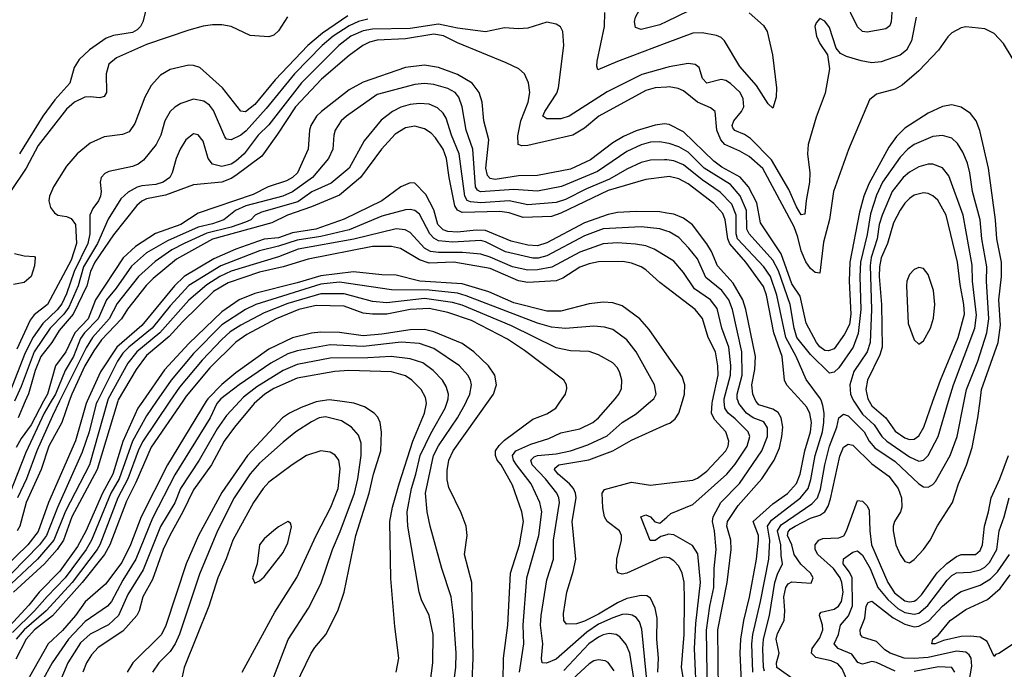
# Model space of a CAD drawing. Header units: inches. Extents: x 884549 to 1028252, y 526810 to 653624.
# Tile 619 of 656: x 967251 to 971433, y 568862 to 571619. Entities that reach past the tile are written whole.
import ezdxf

# ---------------------------------------------------------------- set-up
doc = ezdxf.new("R2010")
doc.units = ezdxf.units.IN
doc.header["$MEASUREMENT"] = 0
for name, color, linetype in [('A9566', 7, 'Continuous'), ('A9567', 7, 'Continuous'), ('A9576', 7, 'Continuous'), ('A9577', 7, 'Continuous')]:
    doc.layers.add(name, color=color, linetype=linetype)

msp = doc.modelspace()

# ---------------------------------------------------------------- linework, layer by layer
at = {"layer": 'A9566', "color": 5}
for points, elevation in [([(967581.5, 570000), (967576.5, 569990), (967546.6, 569870), (967516.5, 569783.5), (967411.6, 569548.4), (967365.2, 569430), (967334.9, 569390), (967094.3, 569145.7)], 2440), ([(967537.8, 570000), (967533.3, 569990), (967488.4, 569831.6), (967374, 569570), (967330, 569447.7), (967286.3, 569390), (967182.6, 569290)], 2420), ([(968043.9, 570000), (967878.5, 569730), (967766.8, 569510), (967721.8, 569390), (967684.9, 569315.1), (967616.2, 569223.8), (967530, 569147.9), (967488.8, 569091.2), (967432.9, 569027.1), (967372.6, 568970), (967292.7, 568830), (967190, 568670.3)], 2620), ([(967773.8, 570000), (967752.8, 569970), (967689.8, 569829.8), (967646.3, 569690), (967603.1, 569610), (967531.9, 569448.1), (967497.2, 569382.8), (967421.7, 569278.3), (967333.6, 569190), (967290, 569134.8), (967191.9, 569028.1)], 2520), ([(967385.5, 570000), (967354.9, 569950), (967276.9, 569783.1), (967210, 569610)], 2340), ([(967624.4, 570000), (967547.6, 569730), (967446.4, 569533.6), (967395.9, 569410), (967327.1, 569330), (967214.5, 569225.5)], 2460), ([(967832.7, 570000), (967790, 569938.6), (967730, 569830.8), (967673.4, 569670), (967638.5, 569610), (967556.5, 569410), (967534.3, 569370), (967445, 569250), (967368.1, 569171.9), (967314.6, 569110), (967220.9, 569019.1)], 2540), ([(967668.2, 570000), (967580.4, 569710), (967472.5, 569510), (967437.4, 569410), (967411.1, 569370), (967357, 569310), (967225, 569190)], 2480), ([(967944.2, 570000), (967810, 569805.5), (967745.2, 569654.8), (967704.4, 569575.6), (967634, 569390), (967611.4, 569350), (967516.4, 569230), (967390.8, 569089.2), (967314.1, 569030), (967279.2, 568990), (967234.8, 568905.2)], 2580), ([(967353.1, 570000), (967299.9, 569900.1), (967257.5, 569842.5), (967235.8, 569804.2)], 2320), ([(967889.5, 570000), (967772.9, 569827.1), (967754.8, 569790), (967710, 569670), (967667.5, 569590), (967592, 569390), (967580.7, 569370), (967473.6, 569230), (967364.1, 569110), (967269.8, 569030), (967236.1, 568990)], 2560), ([(968186, 570000), (968130, 569940.1), (968090, 569882.4), (968014, 569750), (967934.8, 569630), (967910, 569568.8), (967850, 569468.1), (967776, 569284), (967710, 569180.4), (967671.3, 569090), (967628.4, 569051.6), (967550, 569011.4), (967510, 568974.7), (967456.5, 568890), (967418.5, 568801.5), (967402, 568778), (967316.7, 568690), (967290, 568651), (967237.7, 568530)], 2660), ([(967461.7, 570000), (967430, 569909.9), (967375.6, 569810), (967342.4, 569710), (967279.1, 569570), (967251.9, 569470), (967241.1, 569450)], 2380), ([(967420.6, 570000), (967390, 569938.5), (967324.4, 569790), (967279.9, 569670), (967242.6, 569590)], 2360), ([(968097.4, 570000), (968088.9, 569990), (968060.1, 569930), (967910, 569687.3), (967815.7, 569504.3), (967745.3, 569330), (967690, 569241.1), (967640.6, 569150), (967624.5, 569130), (967530, 569064.8), (967459, 568990), (967389.1, 568890), (967346, 568810), (967270, 568712), (967243, 568670)], 2640), ([(967275.1, 570000), (967244.3, 569930)], 2280), ([(968258.3, 570000), (968246.9, 569990), (968163.2, 569890), (968119.5, 569830), (968065.5, 569730), (967990, 569624.3), (967944.4, 569530), (967890, 569433.3), (967860.1, 569370), (967816, 569244), (967773.7, 569170), (967758.1, 569110), (967748.2, 569090), (967690, 569024.5), (967585.1, 568954.9), (967556.5, 568923.5), (967534.7, 568890), (967519.7, 568850)], 2680), ([(968528, 570000), (968510, 569997.2), (968446.4, 569973.6), (968396.8, 569950), (968367.6, 569930), (968218.7, 569770), (968110, 569612.1), (968010.7, 569430), (967958.5, 569310), (967871.4, 569048.6), (967854.2, 569010), (967731.3, 568890), (967707.3, 568850)], 2720), ([(968401.2, 568750), (968489.5, 568930.5), (968504.8, 568955.2), (968551.2, 569010), (968602.5, 569110), (968629.3, 569190), (968679.5, 569430), (968735.7, 569610), (968754.2, 569690), (968784.9, 569790), (968788.6, 569868.6), (968782.7, 569910), (968772.4, 569932.4), (968757.3, 569950), (968716.3, 569976.3), (968670, 569992.2), (968610.8, 570000)], 2720), ([(968849.7, 568850), (968862.2, 568910), (968844.4, 569044.4), (968828, 569248), (968823.3, 569490), (968834.8, 569550), (968862.9, 569650), (968921, 569830), (968970.3, 569950), (968978.7, 569990), (968977.3, 570000)], 2680), ([(968989.8, 568769.8), (969005.5, 568890), (969007.2, 569010), (968989.9, 569089.9), (968957.6, 569157.6), (968948.1, 569190), (968899.9, 569470), (968896.4, 569530), (968914.9, 569630), (968934.1, 569690), (968952.3, 569770), (968996.8, 569863.2), (969058.8, 569970), (969067.8, 570000)], 2660), ([(969079.9, 568690), (969103.3, 568870), (969105.7, 568930), (969093.2, 569090), (969083.7, 569170), (969044.1, 569290), (968994, 569470), (968982.3, 569530), (968974.2, 569610), (969008.4, 569770), (969030, 569810.6), (969111.1, 569928.9), (969144.8, 569990), (969149.4, 570000)], 2640), ([(969172.3, 568810), (969176.8, 568910), (969172, 569230), (969139.9, 569350), (969151.4, 569430), (969147.1, 569470), (969125.9, 569525.9), (969073.7, 569633.7), (969066.5, 569666.5), (969066.3, 569706.3), (969074.5, 569750), (969091.6, 569790), (969242.4, 570000)], 2620), ([(969304.4, 568810), (969306.1, 568910), (969324.6, 569050), (969335.8, 569270), (969374.2, 569390), (969390.8, 569490), (969383.8, 569530), (969344, 569644), (969296, 569730), (969279.6, 569750), (969271.9, 569770), (969272.3, 569790), (969287.2, 569812.8), (969310, 569835.2), (969430, 569923.5), (969490, 569946.8), (969527.7, 569970), (969548.7, 570000)], 2580), ([(969374.6, 568850), (969392.6, 568970), (969389.3, 569050), (969404.9, 569250), (969456.4, 569430), (969469.2, 569530), (969459.9, 569570), (969424.2, 569650), (969361.6, 569730), (969348.6, 569750), (969344.6, 569770), (969358.8, 569790), (969422.2, 569817.8), (969498.6, 569841.4), (969550, 569866.5), (969630, 569883.1), (969686, 569910), (969709.9, 569930), (969771.7, 570000)], 2560), ([(969913.9, 568830), (969893.1, 569033.1), (969884.2, 569064.2), (969870, 569082.7), (969852.2, 569092.2), (969830, 569096.3), (969810, 569095.3), (969770, 569081.3), (969710, 569053.8), (969659.5, 569020.5), (969530, 568905.9), (969488.1, 568888.1), (969469.9, 568889.9), (969467.6, 568907.6), (969473.6, 568970), (969463.3, 569050), (969465.5, 569090), (969490, 569242.4), (969518.1, 569330), (969518.3, 569410), (969543.4, 569570), (969541.4, 569590), (969532.7, 569610), (969485.1, 569670), (969427.1, 569730), (969422.3, 569750), (969435.9, 569764.1), (969450, 569770.3), (969530, 569776.7), (969591.1, 569788.9), (969664.7, 569815.3), (969746.4, 569853.6), (969809.9, 569910), (969870, 569946.7), (969932.2, 570000)], 2540), ([(968330.5, 568830), (968392, 568988), (968477.8, 569122.2), (968530, 569224.6), (968579.2, 569370), (968612.9, 569447.1), (968673.2, 569610), (968687.5, 569670), (968702.1, 569770), (968701.5, 569821.5), (968690, 569856.4), (968660.3, 569890), (968617.4, 569917.4), (968550, 569934.1), (968523.6, 569930), (968490, 569913.1), (968423.8, 569870), (968370, 569826.8), (968270, 569737.7), (968230, 569691.4), (968162.6, 569590), (968091.2, 569450), (968014.5, 569265.5), (967930, 569010.9), (967911, 568970), (967890, 568937.6), (967842.2, 568890), (967815.6, 568850)], 2740), ([(969962.1, 568850), (969964.2, 568910), (969956.6, 568990), (969959, 569079), (969950, 569122.2), (969930, 569164), (969914.1, 569174.1), (969890, 569176.1), (969830, 569162.2), (969790, 569144.8), (969710, 569096.5), (969650, 569066.8), (969615.4, 569055.4), (969573.7, 569053.7), (969562.6, 569070), (969561.5, 569098.5), (969575, 569190), (969602.5, 569277.5), (969613.9, 569330), (969597.2, 569490), (969614.5, 569590), (969612.1, 569610), (969603.1, 569630), (969586.2, 569650), (969537.5, 569690), (969522.5, 569710), (969524.6, 569715.4), (969541, 569730), (969668.2, 569751.8), (969770, 569789.3), (969850, 569834.9), (970000, 569902.1)], 2520), ([(968196.5, 568850), (968335.6, 569104.4), (968428.6, 569251.4), (968510, 569430.2), (968572.8, 569550), (968603.4, 569630), (968612.8, 569712.8), (968607.2, 569750), (968591.5, 569771.5), (968570, 569783.7), (968530, 569789.8), (968470, 569769.9), (968408.1, 569730), (968310, 569656.1), (968285.1, 569630), (968243.7, 569570), (968155.9, 569410), (968128.9, 569331.1), (968093.1, 569250), (968054.1, 569130), (967950.1, 568870), (967941.3, 568830)], 2760), ([(970000, 569336.6), (969990, 569337.9), (969970, 569333.3), (969830, 569269.9), (969810, 569266.6), (969791.9, 569271.9), (969785.6, 569290), (969786.7, 569330), (969806.9, 569410), (969807.6, 569430), (969798.5, 569450), (969746.6, 569490), (969735.2, 569510), (969727.7, 569547.7), (969724.7, 569610), (969734.9, 569625.1), (969850, 569656.6), (969930, 569644.3), (970000, 569652.5)], 2480), ([(970000, 569433.6), (969974.3, 569425.7), (969950, 569409.3), (969928.5, 569408.5), (969889.7, 569510), (969910, 569517.6), (969930.4, 569510), (969948.7, 569488.7), (969970, 569482.4), (970000, 569508.3)], 2460), ([(969867.8, 568770), (969842.7, 568930), (969827.1, 568967.1), (969800.5, 569000.5), (969784.2, 569010), (969754.2, 569014.2), (969730, 569009.1), (969710, 568999), (969667.8, 568970), (969562.9, 568857.1)], 2560), ([(969776.1, 568856.1), (969750.4, 568890.4), (969737.6, 568897.6), (969710, 568903), (969690, 568898.3), (969670, 568885.8), (969599.4, 568820.6)], 2580)]:
    msp.add_lwpolyline(points, dxfattribs=dict(at, elevation=elevation))
at = {"layer": 'A9566', "color": 5, "elevation": 2780}
msp.add_lwpolyline([(968390, 569489.3), (968350, 569467.6), (968330, 569451.2), (968290, 569415.4), (968270.3, 569390), (968259.6, 569310), (968240.4, 569250), (968250, 569228), (968270, 569237.1), (968290, 569254.4), (968370, 569357.6), (968390, 569399.1), (968406.3, 569466.3), (968402, 569482)], close=True, dxfattribs=at)
at = {"layer": 'A9567', "color": 5}
for points, elevation in [([(970000, 571611.7), (969970, 571597.3), (969890, 571578), (969866.9, 571586.9), (969862.7, 571610), (969866.3, 571630), (969898.5, 571690), (969906, 571730), (969883.8, 571823.8), (969839.4, 571919.4), (969827.1, 571967.1), (969824.8, 571995.2), (969836.2, 572030), (969900.3, 572110), (969932.5, 572170), (969942.8, 572210), (969933.3, 572270), (969939.6, 572290), (969962.9, 572310), (970000, 572323.8)], 2220), ([(968730, 571622), (968690, 571612.3), (968650, 571593.5), (968583.3, 571550), (968535.8, 571510), (968418.4, 571390), (968297.5, 571242.5), (968212.7, 571147.3), (968190, 571128.7), (968150, 571109.2), (968130, 571111.8), (968122.2, 571122.2), (968074.2, 571234.2), (968056.8, 571256.8), (968033.9, 571273.9), (967990, 571282.8), (967935.7, 571264.3), (967910, 571248.8), (967890.7, 571229.3), (967867.5, 571190), (967851.2, 571130), (967830.4, 571089.6), (967777.3, 571022.7), (967753.9, 571006.1), (967730, 570996.7), (967630, 570974.7), (967613.5, 570966.5), (967597.6, 570950), (967592.8, 570930), (967597.6, 570890), (967595, 570870), (967586.2, 570850), (967561.4, 570818.6), (967549.8, 570790.2), (967549.5, 570710), (967540.7, 570670), (967482.4, 570550), (967450, 570455.8), (967430, 570413.8), (967410, 570388.6), (967349.6, 570330.4), (967307.9, 570272.1), (967274.2, 570205.8), (967210, 570039.2)], 2240), ([(968388.3, 571631.7), (968350, 571572.8), (968330, 571554.5), (968310, 571547), (968230, 571552.6), (968149.7, 571590), (968110, 571597), (968070, 571597.1), (968030, 571591.9), (967970, 571575.2), (967790, 571514.5), (967662.7, 571457.3), (967629.4, 571430.6), (967618.7, 571390), (967619.9, 571310), (967610, 571293.8), (967591.6, 571288.4), (967550, 571292.5), (967528, 571290), (967483.7, 571270), (967450, 571239.9), (967330, 571085), (967279.1, 570990), (967212.8, 570890)], 2180), ([(968644.6, 571635.4), (968537.1, 571562.9), (968475, 571510), (968335.7, 571364.3), (968250, 571259.3), (968210, 571228.5), (968190, 571230.6), (968113.3, 571330), (968016.5, 571416.5), (967990, 571425.7), (967970, 571426.7), (967890, 571408.3), (967850, 571384), (967810, 571340.8), (967782.3, 571290), (967740.4, 571179.6), (967716.1, 571143.9), (967688.2, 571131.8), (967610, 571121.6), (967550, 571094.9), (967495.7, 571050), (967450, 570997.5), (967394.8, 570910), (967378.2, 570870), (967375.8, 570850), (967381.9, 570821.9), (967399.1, 570799.1), (967412.7, 570790), (967450, 570783.8), (967470, 570775.6), (967488.1, 570750), (967492.8, 570670), (967470, 570599.4), (967370, 570410.4), (967313.4, 570366.6), (967295.7, 570344.3), (967239, 570221)], 2220), ([(967785.5, 571654.5), (967775, 571610), (967764.2, 571590), (967750, 571575.8), (967730, 571565), (967650, 571552.8), (967619.2, 571540.8), (967548, 571492), (967503.3, 571450), (967483.1, 571416.9), (967463.9, 571350), (967401, 571279), (967349.4, 571210.6), (967250, 571049.9)], 2160), ([(970000, 571520.7), (969790, 571442.3), (969706.9, 571406.9), (969701.8, 571421.8), (969703.2, 571443.2), (969735.5, 571590), (969736.9, 571650)], 2240), ([(970000, 571416.8), (969893.3, 571386.7), (969746.4, 571313.6), (969584.9, 571210), (969550, 571198.6), (969490, 571198.5), (969473.5, 571210), (969481.7, 571230), (969532.5, 571307.5), (969540.2, 571330), (969561.6, 571510), (969558.5, 571570), (969548.7, 571588.7), (969530, 571601.1), (969490, 571608.6), (969410, 571584.2), (969370, 571580.8), (969310, 571585), (969230, 571567.3), (969110, 571583.8), (969030, 571600.4), (968910, 571582.8), (968750, 571579.8), (968710, 571572.4), (968658.1, 571550), (968607.2, 571510), (968448.4, 571351.6), (968310, 571173.7), (968264.8, 571130), (968204.7, 571050), (968170, 571018.8), (968150, 571006.9), (968110, 570996.7), (968070, 571006.3), (968052.2, 571030), (968030, 571104.4), (968010, 571130.7), (967990, 571134.8), (967956.9, 571110), (967932.3, 571070), (967915.3, 571030), (967899.3, 570970), (967888.8, 570950), (967860.2, 570930), (967830, 570919.8), (967770, 570914.1), (967750, 570908.1), (967712.7, 570887.3), (967681, 570859), (967627.5, 570772.5), (967582.3, 570670), (967523, 570570), (967500.2, 570490), (967460.2, 570399.8), (967439.1, 570370), (967381.4, 570310), (967313.4, 570210), (967258, 570062), (967228.7, 570000)], 2260), ([(970000, 571333.4), (969950.1, 571329.9), (969910, 571319.2), (969711.4, 571210), (969650, 571158.8), (969600.2, 571130), (969410, 571085.4), (969384, 571084), (969367.9, 571090), (969367.1, 571127.1), (969379.4, 571190), (969411.3, 571270), (969417.9, 571310), (969412.1, 571352.1), (969395, 571390), (969370.8, 571410.8), (969317, 571437), (969110, 571520.9), (969051.5, 571551.5), (969010, 571557.4), (968890, 571538.3), (968770, 571533.1), (968736.3, 571523.7), (968708.2, 571510), (968650, 571467.6), (968532.8, 571367.2), (968422.6, 571250), (968346.7, 571133.3), (968279.3, 571040.7), (968170, 570958.6), (968150, 570945.1), (968110, 570930.2), (967990, 570918.4), (967870, 570875.4), (967790, 570859.2), (967770, 570849.5), (967749.4, 570830.6), (967650, 570706.8), (967570.3, 570590), (967551.7, 570550), (967536.1, 570490), (967478.2, 570370), (967419.7, 570300.3), (967388.1, 570250), (967340.5, 570190), (967316.6, 570130), (967288.8, 570031.2), (967275.1, 570000)], 2280), ([(970000, 571175.7), (969990, 571177.2), (969950, 571171.9), (969870, 571147.9), (969815.7, 571124.3), (969770, 571096.3), (969675.2, 571024.8), (969590, 570985.7), (969450, 570958.6), (969370, 570956.7), (969270, 570941.8), (969250, 570945.5), (969238.2, 570958.2), (969231.7, 570990), (969243.6, 571110), (969222.8, 571190), (969216.1, 571270), (969203.4, 571310), (969173, 571350), (969110, 571387.4), (969030, 571416.7), (968970, 571426), (968890, 571416.3), (968710, 571353.9), (968650, 571321.8), (968532.5, 571230), (968511.5, 571210), (968488, 571170), (968482.5, 571150), (968477.1, 571070), (968430.9, 570970), (968410, 570949.6), (968384.2, 570935.8), (968306.7, 570910), (968242.4, 570877.6), (968010, 570798.4), (967936.2, 570750), (967828.1, 570711.9), (967743.4, 570656.6), (967690.6, 570609.4), (967573.1, 570430), (967541.8, 570350), (967486, 570290), (967448, 570210), (967403.8, 570150), (967369.1, 570030), (967353.1, 570000)], 2320), ([(970000, 571096), (969970, 571101.7), (969930, 571099.2), (969890, 571087.8), (969830, 571059.6), (969705, 570975), (969551.8, 570911.8), (969450, 570892.2), (969350, 570899.3), (969208.7, 570888.7), (969195.9, 570895.9), (969186.5, 570910), (969175.6, 571070), (969147, 571150), (969130.3, 571250.3), (969116.4, 571290), (969100.5, 571310), (969070, 571327.6), (969010, 571344.5), (968970, 571348.4), (968930, 571344.3), (968770, 571302.3), (968639.4, 571210), (968616.8, 571190), (968591.1, 571150), (968585.1, 571130), (968581.1, 571070), (968562.9, 571030), (968494.2, 570950), (968410, 570888.7), (968368.2, 570870), (968212.2, 570830), (968167.6, 570810), (968118.3, 570770), (968070, 570752.5), (968010, 570738.8), (967879.5, 570680.5), (967789.4, 570630.6), (967726.1, 570573.9), (967660.4, 570479.6), (967619.6, 570430), (967585.2, 570350), (967526.3, 570290), (967510, 570265.7), (967479.3, 570190), (967443.8, 570130), (967403.9, 570030), (967385.5, 570000)], 2340), ([(970000, 571024), (969990, 571025.3), (969930, 571023.8), (969890, 571013), (969830, 570984.9), (969756.9, 570943.1), (969658, 570902), (969570, 570856.3), (969530, 570844), (969410, 570833.8), (969330, 570851.3), (969210, 570841.7), (969165.9, 570845.9), (969151.7, 570851.7), (969141.6, 570870), (969118, 571050), (969085.1, 571130), (969062.1, 571202.1), (969050, 571222.6), (969026, 571246), (968990, 571261), (968950, 571264.2), (968910, 571259.5), (968870, 571248.6), (968834.4, 571230), (968786.5, 571193.5), (968714.6, 571105.4), (968650.1, 570990), (968574, 570926), (968491.5, 570888.5), (968433, 570847), (968277.8, 570802.2), (968250.9, 570790), (968232.5, 570770), (968210, 570760), (968150, 570739.2), (968046.4, 570713.6), (967950.1, 570670), (967898, 570642), (967826.8, 570593.2), (967755.7, 570530), (967664.7, 570415.3), (967631.9, 570350), (967560.3, 570270), (967533.3, 570226.7), (967420.6, 570000)], 2360), ([(970000, 570952.3), (969910, 570941.7), (969750, 570894.9), (969550, 570797.7), (969510, 570783.6), (969390, 570780.5), (969330, 570800.2), (969290, 570805.4), (969130, 570801.5), (969110.4, 570810.4), (969099.5, 570830), (969074.7, 570950), (969064.6, 571030), (969049.3, 571070), (969017.6, 571117.6), (968998.4, 571138.4), (968970, 571156.4), (968930, 571167.4), (968890, 571159.9), (968846.5, 571133.5), (968787.9, 571070), (968698.4, 570950), (968610, 570874.8), (968490, 570824.5), (968388.3, 570790), (968322.6, 570757.4), (968070, 570688.5), (967916.8, 570603.2), (967818.4, 570521.6), (967788.8, 570491.2), (967709.7, 570390.3), (967683.8, 570350), (967599, 570261), (967565.6, 570214.4), (967528.6, 570150), (967472.2, 570030), (967461.7, 570000)], 2380), ([(970000, 570799), (969970, 570804.2), (969870, 570805.9), (969790, 570801.4), (969750, 570792), (969650, 570757), (969490, 570671.7), (969450, 570660.2), (969410, 570661.8), (969339.2, 570679.2), (969230, 570724.2), (969190, 570726.3), (969110, 570717.1), (969070, 570720.4), (969050, 570727.2), (969027.6, 570750), (969010, 570812), (968976.9, 570876.9), (968930, 570926), (968910, 570927.3), (968870, 570909.9), (968788.7, 570850), (968630, 570773), (968509.5, 570730.5), (968410, 570714.5), (968350, 570694.3), (968290, 570687.3), (968170, 570645.9), (968075.9, 570604.1), (967950, 570529.4), (967909, 570490), (967770, 570322.1), (967663.5, 570230), (967594.9, 570125.1), (967537.8, 570000)], 2420), ([(970000, 570721.9), (969970, 570731.1), (969890, 570740.1), (969730, 570731.4), (969650, 570701.6), (969490, 570617.8), (969452.6, 570607.4), (969430, 570606.7), (969314.6, 570634.6), (969230, 570676.5), (969210, 570682.1), (969090, 570675), (969030, 570681), (969010, 570692.3), (968992.9, 570710), (968950, 570793.4), (968929.2, 570809.2), (968910, 570814.2), (968890, 570812.8), (968790, 570785.9), (968650, 570727.9), (968530, 570698.6), (968430, 570683.8), (968350, 570657.7), (968270, 570637.9), (968105, 570575), (967970, 570490.8), (967890, 570405.6), (967814.6, 570310), (967714.7, 570230), (967690, 570204), (967667.1, 570170), (967581.5, 570000)], 2440), ([(970000, 570612.6), (969946.2, 570646.2), (969910, 570659.7), (969867.1, 570667.1), (969790, 570673), (969730, 570668.1), (969630, 570632.6), (969511.6, 570568.4), (969450, 570557.8), (969410, 570557), (969344.7, 570570), (969250, 570611.5), (969210, 570624.4), (969131.9, 570631.9), (969030, 570630.9), (968995.8, 570635.8), (968970.4, 570650.4), (968910, 570716.9), (968888.2, 570728.2), (968850, 570732.4), (968670, 570687.5), (968434.7, 570645.3), (968350, 570612.4), (968150, 570552.7), (968100.7, 570530), (968046.4, 570493.6), (967970, 570428.9), (967846.9, 570290), (967748.2, 570210), (967710, 570161.2), (967627.3, 570010), (967624.4, 570000)], 2460), ([(970000, 570480.8), (969970, 570503.4), (969910, 570558.1), (969890, 570570.9), (969850, 570586.3), (969813.2, 570593.2), (969710, 570591.1), (969670, 570583.4), (969630, 570569.2), (969557.5, 570522.5), (969530, 570510.9), (969410, 570503.6), (969370, 570511.2), (969250, 570562.8), (969094.5, 570590), (968990, 570586.3), (968950, 570600.7), (968868.9, 570648.9), (968830, 570656.9), (968750, 570656.3), (968476.5, 570603.5), (968370, 570570.9), (968270, 570548.5), (968137.3, 570502.7), (968074.4, 570465.6), (967942.8, 570337.2), (967885.5, 570274.5), (967790, 570194), (967745.5, 570134.5), (967670, 570006.1), (967668.2, 570000)], 2480), ([(967230, 570627.7), (967270, 570617.6), (967314.2, 570614.2), (967317.6, 570610), (967314.3, 570574.3), (967300.6, 570530), (967270, 570503.8), (967224.7, 570495.3)], 2180), ([(970000, 570197.5), (969925.1, 570305.1), (969885, 570350), (969810, 570404.6), (969770, 570417.1), (969730, 570421.2), (969670, 570413), (969550, 570382.4), (969490, 570383), (969350, 570418.4), (969244.2, 570464.2), (969130, 570498.5), (968950.3, 570510.3), (968850, 570535.4), (968790, 570536.3), (968669.4, 570549.4), (968530, 570533), (968430, 570502.2), (968250, 570457.6), (968183.3, 570430), (968110, 570379.5), (967970, 570244.4), (967866.8, 570133.2), (967773.8, 570000)], 2520), ([(969932.2, 570000), (969943.9, 570010), (969954.4, 570030), (969947.5, 570070), (969868.8, 570210), (969830, 570260.6), (969770, 570304.7), (969735, 570315), (969690, 570319.1), (969570, 570309), (969510, 570314.9), (969450, 570331.8), (969148.1, 570448.1), (969110, 570458.8), (968990, 570471.7), (968830, 570473.2), (968610, 570505.2), (968530, 570497), (968253.6, 570410), (968210, 570389.4), (968110, 570324.7), (967990, 570202.1), (967895.2, 570090), (967832.7, 570000)], 2540), ([(969771.7, 570000), (969780.5, 570010), (969796.1, 570030), (969806.5, 570053.5), (969808.7, 570090), (969800.7, 570120.7), (969790, 570142), (969770, 570162.6), (969710, 570197.5), (969670, 570211.1), (969590, 570213.9), (969530, 570226.5), (969339.5, 570319.5), (969130, 570407.2), (969090, 570418.6), (968970, 570436.6), (968810, 570418.4), (968750, 570422.8), (968630, 570455.2), (968530, 570455.3), (968390, 570415.1), (968290, 570375.8), (968190, 570323.3), (968145.8, 570294.2), (968110, 570262.3), (968026.3, 570173.7), (967930, 570060.1), (967889.5, 570000)], 2560), ([(969548.7, 570000), (969569.7, 570030), (969574.5, 570054.5), (969573.3, 570070), (969562, 570090), (969395.8, 570215.8), (969323.4, 570263.4), (969170, 570343.4), (969070, 570376.6), (968990, 570393.4), (968910, 570389.2), (968810, 570369.7), (968749.5, 570369.5), (968710, 570374), (968630, 570403.3), (968510, 570406), (968437.2, 570390), (968340.4, 570350), (968216.4, 570283.6), (968169.5, 570250.5), (968058.8, 570141.2), (967958.8, 570021.2), (967944.2, 570000)], 2580), ([(969242.4, 570000), (969263.9, 570030), (969275.9, 570070), (969268.8, 570110), (969242.8, 570150), (969180.5, 570210), (969130, 570244.5), (969010, 570294.5), (968970, 570304.9), (968910, 570303.3), (968790, 570284.1), (968710, 570277.2), (968610, 570291.2), (968530, 570292.7), (968490, 570288.9), (968410, 570269.3), (968310, 570221.6), (968170, 570120.4), (968110, 570071.4), (968050, 570010), (968043.9, 570000)], 2620), ([(969149.4, 570000), (969163.2, 570030), (969170.4, 570070), (969165.8, 570090), (969154.1, 570110), (969118.5, 570150), (969010, 570223.4), (968950, 570244.7), (968870.8, 570250.8), (968710, 570232.4), (968570, 570238.8), (968430, 570213.3), (968390, 570201), (968318.5, 570161.5), (968184, 570070), (968105.9, 570010), (968097.4, 570000)], 2640), ([(969067.8, 570000), (969070.8, 570010), (969071.8, 570030), (969063.1, 570063.1), (969046.7, 570090), (969007.2, 570130), (968963.2, 570163.2), (968910, 570180.6), (968829.6, 570189.6), (968730, 570184.1), (968570, 570183.4), (968430, 570155.8), (968370.5, 570130.5), (968258.9, 570061.1), (968202.4, 570017.6), (968186, 570000)], 2660), ([(968977.3, 570000), (968975.2, 570015.2), (968955.8, 570050), (968917, 570090), (968890, 570108.5), (968830, 570125.4), (968649.8, 570130.2), (968590, 570125.8), (968430, 570097.7), (968330, 570054.3), (968292.6, 570030), (968258.3, 570000)], 2680), ([(968610.8, 570000), (968565.9, 570005.9), (968528, 570000)], 2720)]:
    msp.add_lwpolyline(points, dxfattribs=dict(at, elevation=elevation))
at = {"layer": 'A9576', "color": 5}
for points, elevation in [([(970000, 569652.5), (970110, 569665.5), (970130, 569672.8), (970170, 569703.6), (970250, 569789), (970260.8, 569810), (970263.1, 569830), (970249.9, 569870), (970202, 569922), (970190, 569950), (970192.3, 569992.3), (970194, 570000)], 2480), ([(970000, 569902.1), (970012.4, 569907.6), (970034.6, 569925.4), (970050, 569949.1), (970065.9, 570000)], 2520), ([(970000, 569508.3), (970017.1, 569522.9), (970110, 569561.7), (970254.1, 569690), (970290, 569733.3), (970340.3, 569810), (970352.5, 569850), (970345.2, 569870), (970290, 569926), (970259.9, 569950), (970245.4, 569970), (970243.4, 570000)], 2460), ([(970172, 568752), (970168.7, 569028.7), (970182.7, 569130), (970199.8, 569210), (970201.2, 569290), (970209.9, 569370), (970202.8, 569450), (970193.3, 569490), (970196.9, 569510), (970229.4, 569570), (970309, 569651), (970403.5, 569790), (970426.6, 569850), (970426.6, 569886.6), (970411.9, 569911.9), (970366.3, 569930), (970338.1, 569950), (970305.8, 569990), (970302.1, 570000)], 2440), ([(970218.8, 568770), (970216.8, 569030), (970256.5, 569230), (970273.1, 569370), (970271.2, 569410), (970254.8, 569470), (970256.8, 569490), (970302.5, 569557.5), (970402.8, 569670), (970455.8, 569750), (970477.5, 569802.5), (970488.7, 569850), (970492.4, 569890), (970485.7, 569930), (970472, 569952), (970450, 569966.4), (970390, 569985.4), (970378.8, 569998.8), (970378.2, 570000)], 2420), ([(970317.1, 568810), (970311.4, 568930), (970314, 568990), (970326, 569070), (970351, 569169), (970380.4, 569330), (970388.3, 569410), (970389.2, 569430), (970366.7, 569490), (970450, 569564.6), (970512.1, 569607.9), (970550, 569650.7), (970566.2, 569690), (970585.8, 569790), (970610.2, 569870), (970614.2, 569910), (970607.5, 569947.5), (970594.8, 569974.8), (970571.8, 570000)], 2380), ([(970364.3, 568850), (970360.8, 568970), (970365.4, 569010), (970397.8, 569150), (970432.4, 569330), (970437.1, 569410), (970427.7, 569470), (970444.5, 569495.5), (970567.7, 569590), (970599.5, 569630), (970611.5, 569668.5), (970630, 569769.2), (970660.1, 569870), (970666.7, 569910), (970667.2, 569950), (970662.6, 569982.6), (970656, 570000)], 2360), ([(970414.9, 568854.9), (970410.6, 568870), (970407.1, 568950), (970410.4, 568990), (970435.5, 569090), (970458.7, 569230), (970470, 569265.9), (970491.5, 569310), (970484.9, 569344.9), (970483.4, 569390), (970470.2, 569450), (970484.9, 569475.1), (970616, 569564), (970640.1, 569590), (970652.7, 569627.3), (970670.2, 569730), (970691.2, 569810), (970721.8, 569890), (970730.3, 569929.7), (970750, 569945.1), (970770, 569937.6), (970837.9, 569870), (970859.2, 569830), (970882.4, 569802.4), (970970, 569743.6), (971070, 569649.4), (971090, 569636.6), (971110, 569635.7), (971130, 569646.4), (971141, 569659), (971203.5, 569770), (971232.9, 569850), (971262.8, 570000)], 2340), ([(970549.9, 568810), (970467.4, 568870), (970465.4, 568890), (970476.2, 568930), (970464.7, 568990), (970470, 569014.3), (970497.4, 569070), (970501.1, 569110), (970497, 569170), (970505.5, 569210), (970515.2, 569224.8), (970530, 569233.3), (970612, 569228), (970621.2, 569250), (970610.4, 569270), (970568.6, 569308.6), (970540.6, 569350), (970530.6, 569390), (970512.8, 569430), (970514.8, 569445.2), (970523.2, 569456.8), (970544.1, 569470), (970610, 569504.1), (970650, 569516.9), (970670.3, 569530), (970684.7, 569555.3), (970694.5, 569585.5), (970733.7, 569766.3), (970750, 569804.6), (970770, 569818.3), (970790, 569813.1), (970870, 569734.9), (970942.6, 569682.6), (970982.3, 569630), (970995.8, 569590), (970997.9, 569550), (970992.7, 569530), (970966.7, 569490), (970960.6, 569470), (970960.7, 569450), (970972.9, 569390), (970990, 569350.1), (971010, 569319.4), (971030, 569314.1), (971050, 569327.8), (971090, 569370.8), (971118.6, 569410), (971148.7, 569471.3), (971213.1, 569570), (971237.8, 569650), (971271.7, 569728.3), (971296.5, 569803.5), (971320.1, 569930), (971329.7, 570000)], 2320), ([(970794.5, 570000), (970830, 569945.8), (970879.9, 569899.9), (970912.7, 569850), (970934.5, 569830), (971030, 569763.8), (971070, 569746.1), (971090, 569750.1), (971110, 569770.1), (971151.6, 569850), (971196.6, 570000)], 2360), ([(970859.4, 570000), (970870, 569980.4), (970929.2, 569930), (970970, 569873.6), (971010, 569845.3), (971030, 569838), (971050, 569838.8), (971070, 569853.5), (971090.7, 569889.3), (971129.6, 570000)], 2380), ([(970768.3, 568808.3), (970743.9, 568863.9), (970725.8, 568885.8), (970698, 568898), (970631.8, 568911.8), (970613.4, 568930), (970616.7, 568950), (970650, 568995.5), (970662.9, 569030), (970661.1, 569050), (970647.5, 569090), (970650, 569098.3), (970654.8, 569105.2), (970710, 569117.4), (970729.4, 569130), (970740.8, 569150), (970748.5, 569190), (970743.1, 569230), (970735.6, 569250), (970706.9, 569290), (970641, 569350), (970629.2, 569370), (970630, 569390), (970645.7, 569410), (970662.8, 569417.2), (970730, 569419.7), (970751.1, 569428.9), (970762.8, 569450), (970810, 569578.9), (970830, 569576.4), (970850, 569556.6), (970858.3, 569538.3), (970861.5, 569450), (970868.8, 569390), (970938, 569230), (970966.5, 569186.5), (971010, 569153), (971030, 569148), (971050, 569151.2), (971061.6, 569158.4), (971081.7, 569178.3), (971148.1, 569271.9), (971189.3, 569310.7), (971230, 569340.8), (971250, 569349.7), (971310, 569349.6), (971330, 569366.3), (971339.7, 569390), (971348.9, 569470), (971366, 569530), (971376.5, 569590), (971413.4, 569670), (971450.4, 569770)], 2280), ([(970970, 568854.9), (970890, 568891.4), (970870, 568896), (970830, 568884.5), (970810.4, 568890.4), (970785.8, 568925.8), (970726.8, 568950), (970710, 568969.8), (970728.4, 569010), (970736.6, 569050), (970771, 569089), (970788.2, 569131.8), (970786.7, 569250), (970775.1, 569275.1), (970748.2, 569310), (970749.5, 569330.5), (970790, 569358.9), (970810, 569364.7), (970830, 569346.1), (970863.8, 569290), (970895.8, 569210), (970938.9, 569158.9), (970980.3, 569120.3), (971010, 569102.8), (971050, 569095.7), (971070, 569101), (971107.6, 569132.4), (971190, 569240.1), (971210, 569260.1), (971230, 569272.1), (971290, 569274.7), (971330, 569284), (971350, 569295.5), (971370, 569315.4), (971401.2, 569370), (971410.5, 569449.5), (971432.3, 569510), (971453, 569590)], 2260), ([(969999.9, 567830), (970060.9, 567990), (970110, 568080.2), (970170, 568164.8), (970215.5, 568244.5), (970276.9, 568390), (970286.7, 568430), (970286.9, 568450), (970272.5, 568510), (970255.7, 568555.7), (970230.7, 568590), (970173.5, 568630), (970155.5, 568650), (970134.4, 568690), (970126.6, 568726.6), (970117.3, 568950), (970123.5, 569056.5), (970143.3, 569230), (970132, 569352), (970108, 569388), (970030, 569433.1), (970004.9, 569435.1), (970000, 569433.6)], 2460), ([(970000, 568009.7), (970090.6, 568190), (970121.3, 568238.7), (970170, 568287.8), (970192.9, 568330), (970221.5, 568430), (970224.3, 568470), (970217.1, 568510), (970189.5, 568549.5), (970129.9, 568590), (970113.5, 568610), (970088.1, 568670), (970080, 568710), (970072.5, 568812.5), (970061.9, 568870), (970073.4, 569010), (970075.4, 569155.4), (970072.7, 569232.7), (970065.1, 569270), (970050, 569299.8), (970030, 569322.4), (970010, 569335.3), (970000, 569336.6)], 2480), ([(971276.3, 568770), (971294.9, 568874.9), (971292.2, 568910), (971284.1, 568924.1), (971270, 568934.6), (971230, 568939.8), (971110, 568912.7), (971050, 568907.8), (971008.2, 568910), (970948.5, 568930), (970925.1, 568945.1), (970890, 568980.2), (970830, 568998.3), (970821.8, 569010), (970820.8, 569030), (970840.6, 569079.4), (970846.5, 569130), (970854.3, 569145.7), (970870, 569151.2), (970960.6, 569080.6), (971010, 569053.1), (971050, 569042.2), (971070, 569044.7), (971112.2, 569067.8), (971170, 569130.5), (971230, 569180.3), (971250, 569192.1), (971330, 569219.5), (971374.1, 569245.9), (971403.5, 569276.5), (971454.4, 569350)], 2240), ([(971501.2, 568990), (971410, 568929.7), (971395.6, 568924.4), (971390, 568916), (971359.8, 568979.8), (971330, 568998.3), (971290, 569003.1), (971250, 569001.3), (971175.3, 568984.7), (971138.8, 568970), (971125.6, 568970), (971129.8, 568990), (971152.3, 569007.7), (971203.4, 569070), (971270, 569115.6), (971361.8, 569158.2), (971414.7, 569205.3), (971457.1, 569262.9)], 2220), ([(971222.2, 568850), (971210, 568869.8), (971152.8, 568872.8), (971050, 568852.4)], 2260)]:
    msp.add_lwpolyline(points, dxfattribs=dict(at, elevation=elevation))
at = {"layer": 'A9577', "color": 5}
for points, elevation in [([(970956.6, 571670), (970952.8, 571610), (970946.2, 571593.8), (970930, 571580.7), (970850, 571567.2), (970830, 571569.9), (970809.4, 571589.4), (970751.9, 571710)], 2240), ([(970090, 571655.1), (970000, 571611.7)], 2220), ([(970350, 571648.9), (970410, 571594.6), (970425.5, 571570), (970449.1, 571470), (970466, 571330), (970464.6, 571290), (970450, 571244), (970430, 571262), (970379.9, 571339.9), (970310, 571420.7), (970245.2, 571530), (970230, 571544.1), (970210, 571553.1), (970150, 571564.2), (970110, 571561.7), (970000, 571520.7)], 2240), ([(971057.9, 571630), (971038.4, 571530), (971017, 571490), (970990, 571468.4), (970910, 571441.1), (970870, 571437.1), (970824.3, 571444.3), (970763.1, 571463.1), (970736.6, 571476.6), (970718.3, 571498.3), (970690, 571586), (970670, 571613.2), (970650, 571624), (970633.7, 571606.3), (970628.4, 571590), (970635.3, 571550), (970650, 571518), (970681.6, 571470), (970690.4, 571410.4), (970672.8, 571307.2), (970633.7, 571206.3), (970599.7, 571090), (970596.6, 571050), (970607.4, 570970), (970606.1, 570930), (970591.7, 570851.7), (970586.4, 570793.6), (970570, 570790.9), (970550, 570825.4), (970518.4, 570898.4), (970444.6, 571024.6), (970355.3, 571115.3), (970330, 571132.8), (970288.8, 571148.8), (970280.5, 571160.5), (970276.7, 571170), (970284.1, 571190), (970317.2, 571230), (970327.1, 571250), (970324.3, 571284.3), (970311.1, 571310), (970270, 571349.3), (970250, 571360.8), (970230, 571365.7), (970169.7, 571350), (970151.6, 571370), (970137.1, 571417.1), (970120.7, 571430), (970090, 571433.2), (970010, 571419.6), (970000, 571416.8)], 2260), ([(971507, 571390), (971430, 571518.9), (971390, 571560.5), (971350, 571580.7), (971270, 571589.5), (971250, 571585.6), (971210, 571563.1), (971192.8, 571547.2), (971152.9, 571490), (971070, 571402.3), (970998.9, 571341.1), (970970, 571324), (970890, 571303.2), (970860.4, 571279.6), (970771.7, 571068.3), (970706.9, 570890), (970690, 570771.5), (970664.4, 570675.6), (970650, 570543.1), (970630, 570545.9), (970610, 570563.7), (970590, 570591.6), (970570, 570638), (970556.4, 570696.4), (970539.8, 570739.8), (970407.5, 570987.5), (970350, 571038.2), (970310, 571062), (970246.7, 571090), (970228.7, 571110), (970212.4, 571150), (970205, 571230), (970185.1, 571245.1), (970130, 571269.5), (970070, 571318.1), (970048.1, 571328.1), (970010, 571334.2), (970000, 571333.4)], 2280), ([(971329.7, 570000), (971336.5, 570050), (971406.3, 570250), (971416.9, 570323.1), (971410.2, 570430), (971420.9, 570530), (971420.7, 570590), (971400.9, 570690), (971396.2, 570770), (971366.1, 570990), (971328.6, 571148.6), (971313.7, 571190), (971290, 571221.6), (971250, 571248.4), (971210, 571258.1), (971170, 571250.5), (971110, 571222.9), (971010, 571158.4), (970975.7, 571124.3), (970941.8, 571078.2), (970857.4, 570922.6), (970836.4, 570870), (970817.4, 570802.6), (970776.7, 570590), (970774.5, 570510), (970781.2, 570370), (970774.9, 570325.1), (970754.8, 570285.2), (970710, 570222.5), (970685.9, 570214.1), (970670, 570215.9), (970650, 570231.6), (970635.4, 570250), (970591, 570331), (970565.4, 570445.4), (970530, 570498.5), (970485.6, 570625.6), (970397.1, 570757.1), (970381.9, 570841.9), (970346.1, 570910), (970310.5, 570950.5), (970233.8, 570993.8), (970199, 571019), (970070, 571144.1), (970010, 571174.2), (970000, 571175.7)], 2320), ([(971262.8, 570000), (971272.7, 570050), (971321.1, 570170), (971358.3, 570290), (971366.6, 570350), (971357.4, 570510), (971359.1, 570570), (971337.8, 570690), (971330.2, 570770.2), (971297.4, 570890), (971286.5, 570970), (971276, 571010), (971256.7, 571056.7), (971234.2, 571094.2), (971210, 571116.3), (971170, 571128.2), (971130, 571123.1), (971050, 571089.4), (971022.7, 571070), (970990, 571036.6), (970916, 570930), (970890, 570874.7), (970864.5, 570795.5), (970850, 570707.6), (970822.5, 570590), (970819.6, 570530), (970824.2, 570390), (970812.4, 570287.6), (970790.8, 570230), (970730, 570141.2), (970710, 570123.4), (970690, 570119.3), (970610, 570197.7), (970551.7, 570270), (970540.2, 570310), (970523.6, 570410), (970474.1, 570554.1), (970450, 570598.1), (970349.2, 570710), (970340.1, 570730), (970338.4, 570810), (970311.6, 570871.6), (970270, 570919.8), (970158.5, 570990), (970090, 571056.9), (970050, 571080.4), (970010, 571094.1), (970000, 571096)], 2340), ([(970656, 570000), (970652.3, 570010), (970591.6, 570091.6), (970548.4, 570190), (970505.2, 570270), (970466.8, 570450), (970439.7, 570530), (970411, 570570), (970300.3, 570690), (970294.4, 570710), (970294, 570790), (970276.1, 570836.1), (970226.9, 570886.9), (970150, 570939.5), (970070, 571002.8), (970030, 571020.3), (970000, 571024)], 2360), ([(971196.6, 570000), (971217.6, 570070), (971307.5, 570310), (971314.6, 570365.4), (971298.3, 570510), (971296.9, 570576.9), (971258.2, 570790), (971197.3, 570957.3), (971170, 570991.3), (971130, 571006.8), (971110, 571006.3), (971070, 570995.3), (971030, 570972.5), (971003.4, 570950), (970957.2, 570890), (970913.7, 570790), (970902, 570750), (970892.7, 570690), (970867.6, 570610), (970863.2, 570576.8), (970869.2, 570390), (970862.7, 570250), (970850, 570210), (970793.6, 570126.4), (970777.3, 570070), (970779.7, 570030), (970788, 570010), (970794.5, 570000)], 2360), ([(970571.8, 570000), (970508.9, 570068.9), (970499.3, 570090), (970489.4, 570190), (970454.8, 570290), (970422.7, 570450), (970410, 570487.5), (970335, 570590), (970267.9, 570667.9), (970258.4, 570690), (970248, 570770), (970237, 570797), (970199, 570839), (970090, 570922.7), (970050, 570944.1), (970010, 570953.4), (970000, 570952.3)], 2380), ([(971129.6, 570000), (971161.3, 570090), (971237.2, 570270), (971263.5, 570370), (971261.7, 570410), (971244.9, 570495.1), (971233.8, 570590), (971186.4, 570790), (971150, 570852.9), (971130, 570872.1), (971110, 570882.3), (971090, 570885.2), (971050, 570874.4), (971030, 570860.2), (971010, 570840.6), (970990, 570811.3), (970962.5, 570757.5), (970936.7, 570670), (970910, 570608.9), (970902.5, 570570), (970901.6, 570530), (970910.7, 570410), (970913.7, 570230), (970903.6, 570196.4), (970852.2, 570090), (970844.9, 570050), (970853.9, 570010), (970859.4, 570000)], 2380), ([(970378.2, 570000), (970364.5, 570030), (970361.2, 570070), (970374.1, 570134.1), (970375.9, 570190), (970335.1, 570390), (970322.9, 570430), (970280.8, 570500.8), (970214.8, 570574.8), (970190, 570634.9), (970170, 570668.2), (970108.6, 570748.6), (970070, 570777), (970030, 570793.8), (970000, 570799)], 2420), ([(970302.1, 570000), (970298.3, 570010), (970298.4, 570030), (970319.2, 570110), (970318.9, 570210), (970278.9, 570390), (970263.5, 570430), (970233, 570470), (970164.7, 570524.7), (970130, 570604.1), (970093.7, 570650), (970050, 570694.6), (970010, 570718.8), (970000, 570721.9)], 2440), ([(970243.4, 570000), (970242.7, 570010), (970270.7, 570110), (970271.1, 570151.1), (970262.5, 570230), (970233.5, 570310), (970213.3, 570393.3), (970185.2, 570430), (970117.8, 570477.8), (970070, 570547), (970030, 570593.9), (970000, 570612.6)], 2460), ([(970194, 570000), (970217.7, 570110), (970216.7, 570150), (970206.9, 570210), (970175.9, 570270), (970150.8, 570350.8), (970120.5, 570390), (970000, 570480.8)], 2480), ([(970065.9, 570000), (970075.2, 570030), (970076.7, 570070), (970064.7, 570104.7), (970000, 570197.5)], 2520)]:
    msp.add_lwpolyline(points, dxfattribs=dict(at, elevation=elevation))
at = {"layer": 'A9577', "color": 5, "elevation": 2420}
msp.add_lwpolyline([(971070, 570568), (971050, 570559.4), (971030, 570538), (971019.1, 570510), (971017.5, 570490), (971025.3, 570330), (971050, 570260.3), (971070, 570241.7), (971090, 570256.2), (971119.9, 570310), (971132.2, 570352.2), (971137.9, 570410), (971131.5, 570470), (971110, 570537.7), (971090, 570564.1)], close=True, dxfattribs=at)

doc.saveas('drawing.dxf')
